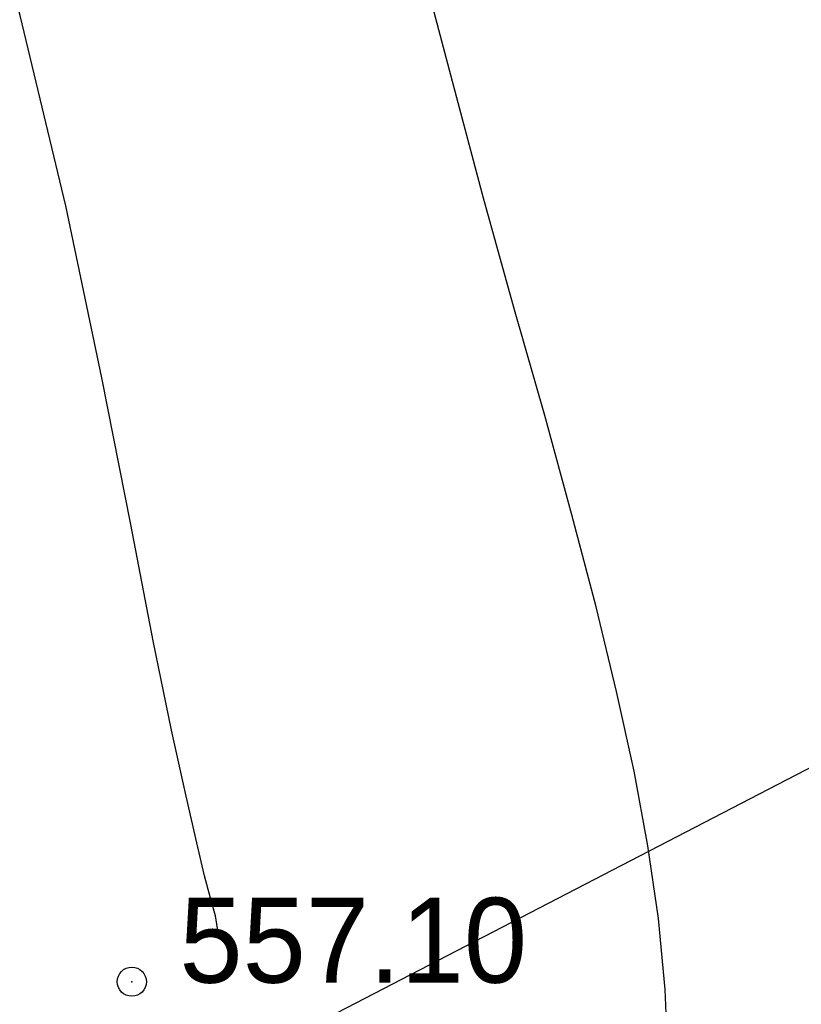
# Model space of a CAD drawing. Extents: x 10527 to 38813, y 13847 to 37526.
# Tile 268 of 656: x 35207 to 35215, y 36722 to 36732. Entities that reach past the tile are written whole.
import ezdxf

# ---------------------------------------------------------------- set-up
doc = ezdxf.new("R2010")
doc.units = 0
doc.header["$LTSCALE"] = 0.5
doc.header["$MEASUREMENT"] = 0
doc.header["$PDMODE"] = 32
doc.header["$PDSIZE"] = 0.3
doc.linetypes.add('CONTI', pattern=[0])
for name, color, linetype in [('(004) Точки рельефа', 7, 'Continuous'), ('(014) Водопровод', 5, 'ИК_Водопровод -------в--------'), ('GORIZDEFAULT', 32, 'CONTI'), ('PI_TTDEFAULT', 5, 'CONTI')]:
    doc.layers.add(name, color=color, linetype=linetype)
doc.layers.add('.', color=7, linetype='Continuous', lineweight=15)
doc.styles.add('D-431', font='txt')
doc.styles.get("Standard").update_dxf_attribs({"font": 'times.ttf'})
doc.linetypes.add('ИК_Водопровод -------в--------', pattern='A,9,-0.6,["В",Standard,S=1.2,R=0,X=0,Y=-0.6],-1.2', length=10.8)

# ---------------------------------------------------------------- blocks, each defined once
blk = doc.blocks.new('gergrgrre')
at = {"layer": '(014) Водопровод', "elevation": 1.817, "flags": 128}
blk.add_lwpolyline([(359950.099, 4200775.952), (359978.946, 4200791.494), (360008.619, 4200807.482), (360029.096, 4200818.514), (360041.267, 4200825.071), (360070.408, 4200840.167), (360102.974, 4200858.827), (360166.599, 4200896.426), (360296.363, 4200972.483), (360388.585, 4201019.441), (360467.432, 4201064.151), (360558.05, 4201111.93), (360748.177, 4201205.15), (360877.583, 4201278.731), (360897.819, 4201292.401)], dxfattribs=at)
at = {"layer": 'GORIZDEFAULT', "color": 32}
for points in [[(360060.95, 4200833, 556.5), (360060.92, 4200833.74, 556.5), (360060.85, 4200834.47, 556.5), (360060.74, 4200835.22, 556.5), (360060.6, 4200835.99, 556.5), (360060.42, 4200836.81, 556.5), (360060.21, 4200837.68, 556.5), (360059.96, 4200838.63, 556.5), (360059.68, 4200839.65, 556.5), (360059.37, 4200840.74, 556.5), (360059.05, 4200841.89, 556.5), (360058.73, 4200843.09, 556.5), (360058.4, 4200844.34, 556.5), (360058.07, 4200845.64, 556.5), (360057.76, 4200846.98, 556.5), (360057.44, 4200848.35, 556.5), (360057.1, 4200849.71, 556.5), (360056.71, 4200851.07, 556.5), (360056.27, 4200852.38, 556.5), (360055.74, 4200853.65, 556.5), (360055.704, 4200853.718, 556.5)], [(360056.33, 4200834.26, 557), (360056.29, 4200834.5, 557), (360056.24, 4200834.68, 557), (360056.18, 4200834.91, 557), (360056.1, 4200835.25, 557), (360055.99, 4200835.73, 557), (360055.84, 4200836.41, 557), (360055.65, 4200837.33, 557), (360055.42, 4200838.53, 557), (360055.12, 4200840.04, 557), (360054.75, 4200841.81, 557), (360054.28, 4200843.77, 557), (360053.7, 4200845.85, 557), (360052.97, 4200847.99, 557), (360052.09, 4200850.1, 557), (360051.487, 4200851.261, 557)]]:
    blk.add_polyline3d(points, dxfattribs=at)
at = {"layer": 'PI_TTDEFAULT', "color": 5}
blk.add_point((360055.43, 4200833.82, 557.1), dxfattribs=at)
at = {"layer": '(004) Точки рельефа', "style": 'D-431'}
blk.add_text('557.10', height=0.875, dxfattribs=at).set_placement((360055.92, 4200833.81))

msp = doc.modelspace()

# ---------------------------------------------------------------- hatches: boundary and pattern name
at = {"layer": '.', "ltscale": 0.149071}
h = msp.add_hatch(color=256, dxfattribs=at)
h.dxf.hatch_style = 1
h.set_gradient(color1=(255, 255, 255), tint=1)
h.paths.add_polyline_path([(35043.297, 36082.013), (36343.297, 36082.013), (36343.297, 37217.013), (35043.297, 37217.013)])
h.paths.add_polyline_path([(35058.297, 37202.013), (36328.297, 37202.013), (36328.297, 36097.013), (35058.297, 36097.013)], flags=16)

# ---------------------------------------------------------------- block references
at = {"linetype": 'Continuous'}
msp.add_blockref('gergrgrre', (-324846.944, -4164111.878), dxfattribs=at)

doc.saveas('drawing.dxf')
